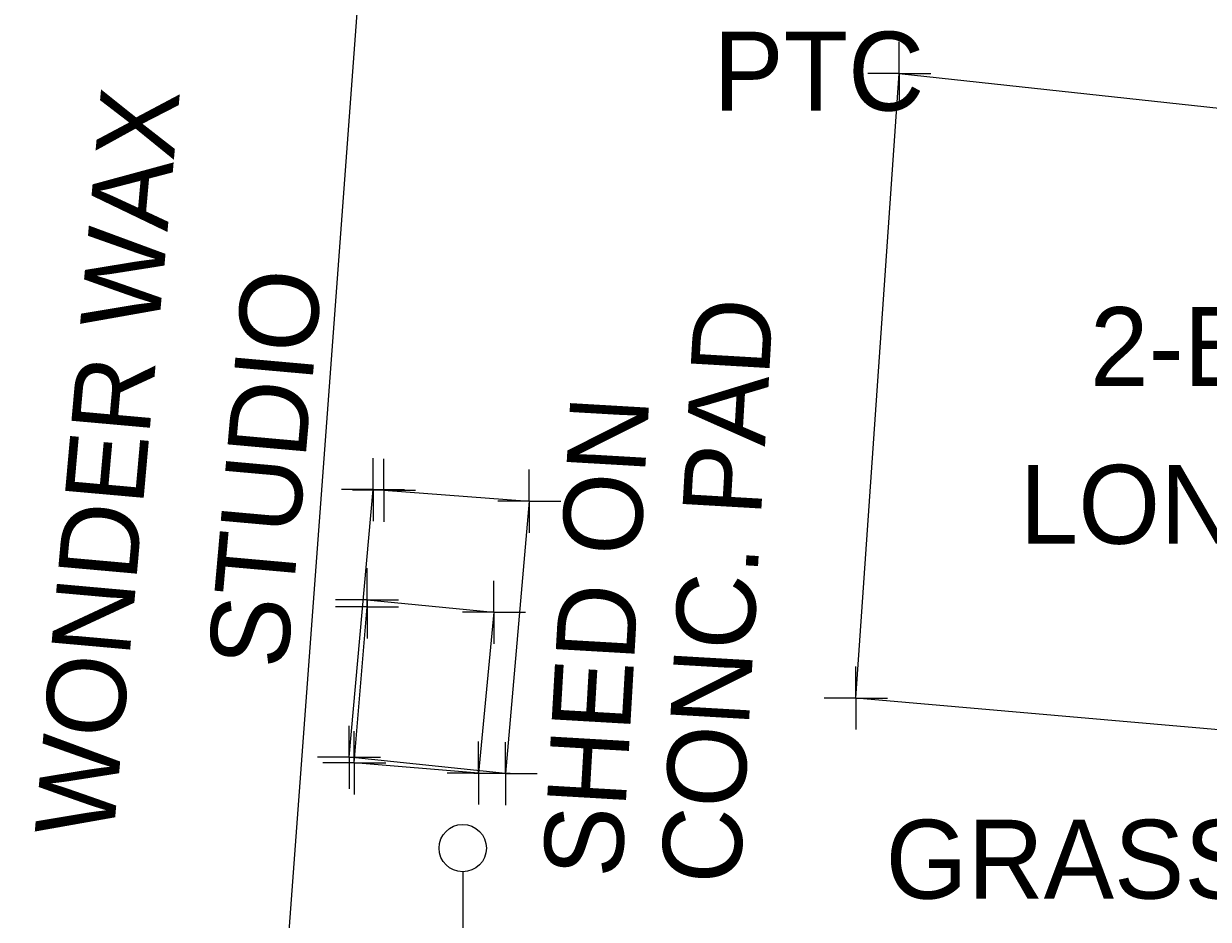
# Model space of a CAD drawing. Extents: x 0 to 1944463, y 0 to 420651.
# Drawn here: x 1942517.6 to 1942592.7, y 417785.5 to 417842.3 of the extents above; entities that cross this region are included whole.
import ezdxf

# ---------------------------------------------------------------- set-up
doc = ezdxf.new("R2010")
doc.units = 0
for name, color, linetype in [('SUR - NON-TRAN - Buildings', 7, 'Continuous'), ('SUR - NON-TRAN - Buildings - Points - Locators', 7, 'Continuous'), ('SUR - NON-TRAN - Buildings Text', 7, 'Continuous'), ('SUR - NON-TRAN - Features', 7, 'Continuous'), ('SUR - NON-TRAN - Features - Points - Locators', 7, 'Continuous'), ('SUR - UTL - Electric (Lighting)', 7, 'Continuous'), ('SUR - UTL - Poles and Miscellaneous Text', 7, 'Continuous'), ('SUR - VEG - Features Text', 7, 'Continuous')]:
    doc.layers.add(name, color=color, linetype=linetype)

msp = doc.modelspace()

# ---------------------------------------------------------------- linework, layer by layer
at = {"layer": 'SUR - NON-TRAN - Buildings'}
msp.add_line((1942570.341, 417799.535), (1942573.095, 417839.129), dxfattribs=at)
for points in [[(1942539.099, 417850.009), (1942510.981, 417852.328), (1942504.699, 417781.243), (1942533.946, 417778.782), (1942539.15, 417848.98)], [(1942573.095, 417839.129), (1942628.306, 417833.158), (1942626.923, 417825.424), (1942628.201, 417825.159), (1942626.936, 417814.805), (1942625.517, 417814.781), (1942623.892, 417794.855), (1942570.341, 417799.535)], [(1942539.341, 417805.77), (1942547.383, 417804.968), (1942546.413, 417794.781), (1942538.522, 417795.424), (1942539.338, 417805.307)]]:
    msp.add_lwpolyline(points, close=True, dxfattribs=at)
at = {"layer": 'SUR - NON-TRAN - Buildings - Points - Locators'}
for p, q in [((1942573.095, 417839.129), (1942573.095, 417841.129)), ((1942573.095, 417839.129), (1942571.095, 417839.129)), ((1942573.095, 417839.129), (1942575.095, 417839.129)), ((1942573.095, 417839.129), (1942573.095, 417837.129)), ((1942539.341, 417805.77), (1942539.341, 417807.77)), ((1942539.338, 417805.307), (1942539.338, 417807.307)), ((1942547.383, 417804.968), (1942547.383, 417806.968)), ((1942539.338, 417805.307), (1942537.338, 417805.307)), ((1942539.341, 417805.77), (1942537.341, 417805.77)), ((1942539.338, 417805.307), (1942541.338, 417805.307)), ((1942539.338, 417805.307), (1942539.338, 417803.307)), ((1942539.341, 417805.77), (1942541.341, 417805.77)), ((1942539.341, 417805.77), (1942539.341, 417803.77)), ((1942547.383, 417804.968), (1942545.383, 417804.968)), ((1942547.383, 417804.968), (1942549.383, 417804.968)), ((1942547.383, 417804.968), (1942547.383, 417802.968)), ((1942570.341, 417799.535), (1942570.341, 417801.535)), ((1942570.341, 417799.535), (1942568.341, 417799.535)), ((1942570.341, 417799.535), (1942572.341, 417799.535)), ((1942570.341, 417799.535), (1942570.341, 417797.535)), ((1942538.522, 417795.424), (1942538.522, 417797.424)), ((1942546.413, 417794.781), (1942546.413, 417796.781)), ((1942538.522, 417795.424), (1942536.522, 417795.424)), ((1942538.522, 417795.424), (1942540.522, 417795.424)), ((1942538.522, 417795.424), (1942538.522, 417793.424)), ((1942546.413, 417794.781), (1942544.413, 417794.781)), ((1942546.413, 417794.781), (1942548.413, 417794.781)), ((1942546.413, 417794.781), (1942546.413, 417792.781))]:
    msp.add_line(p, q, dxfattribs=at)
at = {"layer": 'SUR - NON-TRAN - Features'}
msp.add_lwpolyline([(1942540.41, 417812.708), (1942549.629, 417812.015), (1942548.117, 417794.743), (1942538.199, 417795.778), (1942539.72, 417812.748)], dxfattribs=at)
at = {"layer": 'SUR - NON-TRAN - Features - Points - Locators'}
for p, q in [((1942539.72, 417812.748), (1942539.72, 417814.748)), ((1942540.41, 417812.708), (1942540.41, 417814.708)), ((1942549.629, 417812.015), (1942549.629, 417814.015)), ((1942539.72, 417812.748), (1942537.72, 417812.748)), ((1942540.41, 417812.708), (1942538.41, 417812.708)), ((1942539.72, 417812.748), (1942541.72, 417812.748)), ((1942539.72, 417812.748), (1942539.72, 417810.748)), ((1942540.41, 417812.708), (1942542.41, 417812.708)), ((1942540.41, 417812.708), (1942540.41, 417810.708)), ((1942549.629, 417812.015), (1942547.629, 417812.015)), ((1942549.629, 417812.015), (1942551.629, 417812.015)), ((1942549.629, 417812.015), (1942549.629, 417810.015)), ((1942538.199, 417795.778), (1942538.199, 417797.778)), ((1942548.117, 417794.743), (1942548.117, 417796.743)), ((1942538.199, 417795.778), (1942536.199, 417795.778)), ((1942538.199, 417795.778), (1942540.199, 417795.778)), ((1942538.199, 417795.778), (1942538.199, 417793.778)), ((1942548.117, 417794.743), (1942546.117, 417794.743)), ((1942548.117, 417794.743), (1942550.117, 417794.743)), ((1942548.117, 417794.743), (1942548.117, 417792.743))]:
    msp.add_line(p, q, dxfattribs=at)
at = {"layer": 'SUR - UTL - Electric (Lighting)'}
msp.add_line((1942545.406, 417788.518), (1942545.406, 417784.268), dxfattribs=at)
msp.add_circle((1942545.406, 417790.018), 1.5, dxfattribs=at)

# ---------------------------------------------------------------- texts
at = {"layer": 'SUR - NON-TRAN - Buildings'}
for s, p in [('WONDER WAX', (1942523.238, 417790.595)), ('STUDIO', (1942534.234, 417801.305))]:
    msp.add_text(s, height=5, rotation=84.89604, dxfattribs=at).set_placement(p)
at = {"layer": 'SUR - NON-TRAN - Buildings Text'}
for s, p in [('CONC. PAD', (1942562.96, 417787.638)), ('SHED ON', (1942555.473, 417788.074))]:
    msp.add_text(s, height=5, rotation=86.67333, dxfattribs=at).set_placement(p)
for s, p in [('2-B-BUS', (1942585.19, 417819.315)), ('LONG LIFE', (1942580.729, 417809.315))]:
    msp.add_text(s, height=5, dxfattribs=at).set_placement(p)
at = {"layer": 'SUR - UTL - Poles and Miscellaneous Text'}
msp.add_text('PTC', height=5, dxfattribs=at).set_placement((1942561.305, 417836.778))
at = {"layer": 'SUR - VEG - Features Text'}
msp.add_text('GRASS', height=5, dxfattribs=at).set_placement((1942572.228, 417786.816))

doc.saveas('drawing.dxf')
